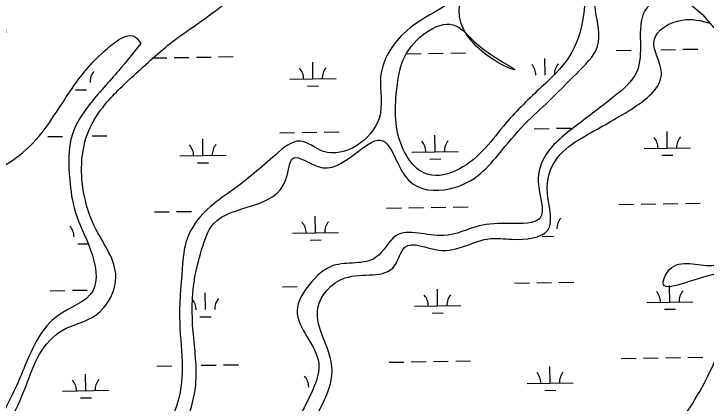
# Model space of a CAD drawing. Extents: x 3855477 to 3893699, y 299188 to 325115.
# Drawn here: x 3883881 to 3885377, y 321382 to 322222 of the extents above; entities that cross this region are included whole.
import ezdxf

# ---------------------------------------------------------------- set-up
doc = ezdxf.new("R2010")
doc.units = 0
doc.layers.add('V-TOPO-SHOR', color=7, linetype='Continuous')
doc.layers.add('V-WETL-SWMP', color=7, linetype='Continuous')

msp = doc.modelspace()

# ---------------------------------------------------------------- linework, layer by layer
at = {"layer": 'V-TOPO-SHOR'}
for points in [[(3883829, 322848.5), (3883835.6, 322829), (3883848.8, 322756.2), (3883845.7, 322684.1), (3883856.1, 322583.4), (3883849.2, 322497.3), (3883821.9, 322429.9), (3883792.4, 322365.7), (3883752.1, 322290.9), (3883708, 322237.3), (3883653.1, 322205), (3883563.1, 322156.7), (3883494.9, 322115.4), (3883423.8, 322063.8), (3883387.1, 321997), (3883457.9, 321975.2), (3883546.9, 321973.8), (3883606.7, 321980.1), (3883692.6, 322004.5), (3883790.1, 322069.1), (3883827, 322122.6), (3883863.4, 322187.1), (3883780.4, 322143.6), (3883724.4, 322096.3), (3883799.7, 322185.3), (3883849.9, 322250.6), (3883892.5, 322338.8), (3883916.4, 322434.8), (3883927.9, 322538.5), (3883922.5, 322622.2), (3883944.6, 322712.4), (3883963.8, 322822.3), (3883898.8, 322914), (3883852.3, 322941.8)], [(3883194.7, 321185.6), (3883200, 321245.1), (3883282.9, 321399.6), (3883315.9, 321463), (3883368.8, 321547.1), (3883442, 321592.6), (3883502.2, 321559.1), (3883548.7, 321491.7), (3883586.3, 321424.7), (3883619.9, 321349.4), (3883633.8, 321284.8), (3883635.4, 321204.1), (3883635.5, 321153.9), (3883705.5, 321047.5), (3883690.2, 320967), (3883727, 321063.7), (3883672, 321209.1), (3883753.2, 321240), (3883834.3, 321277), (3883870.7, 321337), (3883907.1, 321419.2), (3883936.2, 321487.6), (3883985.2, 321538.6), (3884058.3, 321572.2), (3884101.1, 321655.1), (3884058.9, 321755.8), (3884030.8, 321841.6), (3884042, 321968.6), (3884078.9, 322027.8), (3884144.5, 322093.4), (3884230.6, 322167.5), (3884293.2, 322211.8), (3884352.3, 322257.2), (3884435.6, 322322.4), (3884532.8, 322396.1), (3884598.1, 322470.8), (3884664.3, 322585.7), (3884702.2, 322625.7)], [(3885123.1, 322380.5), (3885117, 322306.8), (3885111.8, 322219.3), (3885080.3, 322129.1), (3885021.4, 322064.7), (3884944.7, 321986.7), (3884843.4, 321887.2), (3884775.5, 321875.4), (3884715.4, 321946.9), (3884709.9, 322071), (3884725.5, 322130.3), (3884829.3, 322198.8), (3884884.6, 322155), (3884963, 322102.1), (3884843.5, 322231.2), (3884857.7, 322285.9), (3884829.3, 322255.5), (3884771.4, 322215.2), (3884717.9, 322174.5), (3884673.4, 322085.3), (3884670.1, 321996.5), (3884549.8, 321925.3), (3884499.2, 321947.6), (3884446.6, 321918.1), (3884355.3, 321843.3), (3884306, 321806.4), (3884255, 321736.4), (3884244.7, 321672.6), (3884239.1, 321554), (3884244.5, 321458.2), (3884232, 321374.8), (3884203.8, 321316.7), (3884165.7, 321251.9), (3884134.3, 321183.3), (3884118.1, 321108.6), (3884124.8, 321032.5)], [(3884265.7, 320843.2), (3884206, 320873.3), (3884164.5, 320955.9), (3884176.8, 321028), (3884225.9, 321096.3), (3884148.8, 321068.6), (3884164.7, 321159.7), (3884226, 321278.5), (3884273.7, 321420.5), (3884268.1, 321536.4), (3884270.8, 321647), (3884286.5, 321712.6), (3884312.8, 321769.4), (3884468.8, 321864.6), (3884485, 321911.2), (3884537.7, 321892.4), (3884617.1, 321919.4), (3884673.4, 321949.6), (3884734.1, 321862.5), (3884822.1, 321844.6), (3884882.1, 321871.8), (3884928.2, 321918.7), (3884985.3, 321984.8), (3885036.6, 322033.4), (3885096.4, 322093), (3885142.1, 322152.8), (3885138, 322229.8), (3885144.5, 322291.5), (3885194.1, 322326.7), (3885227.7, 322317.9)], [(3885304.3, 322272.1), (3885244.3, 322228.9), (3885234.8, 322162), (3885226.9, 322097), (3885176.7, 322042.8), (3885096.4, 321980.9), (3885030.6, 321918), (3885014.2, 321859.4), (3885017.4, 321780.7), (3884953.3, 321769.5), (3884886.2, 321764.3), (3884809.4, 321743.4), (3884706.6, 321743), (3884663.2, 321696.5), (3884570.8, 321678.5), (3884519.7, 321638), (3884492.8, 321581.5), (3884539.7, 321467.6), (3884530.1, 321418.4), (3884473.9, 321269.1), (3884473.9, 321218.5), (3884436.4, 321155.6), (3884416.7, 321067.1), (3884402.4, 321008.6), (3884368.2, 320944.9), (3884321.2, 320886.9), (3884272.6, 320849), (3884261.3, 320845.2)], [(3884522.3, 321236.6), (3884517.4, 321238.7), (3884568, 321441.3), (3884537.7, 321587.1), (3884596.4, 321651.9), (3884703.7, 321678.2), (3884726, 321718.7), (3884798.9, 321712.1), (3884910.3, 321737), (3884957.1, 321735.4), (3885035, 321755.5), (3885033.3, 321846.5), (3885061.2, 321918.3), (3885116.2, 321959.2), (3885214.7, 322016.1), (3885280.4, 322095.8), (3885264.4, 322165.4), (3885324.8, 322209), (3885385.1, 322202.4)], [(3883046.4, 321226.9), (3883038, 321261.4), (3883089.2, 321429.9), (3883131.7, 321558.5), (3883160, 321647.7), (3883175.5, 321762), (3883220.9, 321826.8), (3883362.9, 321879.2), (3883454.5, 321874.9), (3883510.3, 321833.2), (3883596.7, 321820.7), (3883704, 321836.6), (3883799.3, 321867.8), (3883868.2, 321899.9), (3883928.3, 321950.1), (3883978.6, 322019.1), (3884036.2, 322100.7), (3884082.9, 322147.8), (3884143.9, 322172.2), (3884154.8, 322158)], [(3884154.8, 322158), (3884107.5, 322100.2), (3884043.8, 322025.7), (3884007.5, 321962.8), (3884001.4, 321864), (3884013.2, 321795.4), (3884046.7, 321711.8), (3884051.1, 321623.6), (3883976.6, 321571), (3883904.7, 321462.1), (3883859.8, 321366.5), (3883818.6, 321310.4), (3883750.7, 321269.8), (3883678.7, 321297.3), (3883659.1, 321355.7), (3883600.1, 321462.2), (3883560.4, 321524.5), (3883485.8, 321603.3), (3883429.2, 321629.3), (3883336.1, 321564.7), (3883297.4, 321480.5), (3883272.3, 321422.3), (3883229.3, 321366.2), (3883170.1, 321300.1), (3883111, 321236.7)], [(3885288.2, 321307), (3885316.4, 321338), (3885363, 321406.8), (3885433.6, 321573.1), (3885446.9, 321654.2), (3885330.4, 321640.9), (3885284.7, 321637.9), (3885298, 321670.4), (3885389.4, 321679.2), (3885449.5, 321708.2), (3885556.6, 321763.2), (3885634.3, 321792.5), (3885700.5, 321813.4), (3885766.8, 321825.2), (3885843.4, 321827.3), (3885955.6, 321785.4), (3886026.3, 321733.8), (3886154.6, 321696.9), (3886133.8, 321723.1)]]:
    msp.add_spline(points, degree=3, dxfattribs=at)
at = {"layer": 'V-WETL-SWMP'}
for p, q in [((3885321.8, 322261.6), (3885368.8, 322221.2)), ((3885368.8, 322221.2), (3885393.8, 322192.4)), ((3884776.9, 322136.7), (3884808.9, 322137.3)), ((3884824.9, 322137.5), (3884856.9, 322138)), ((3885182.7, 322143.4), (3885214.7, 322143.9)), ((3885278.7, 322144.9), (3885310.7, 322145.4)), ((3885326.7, 322145.7), (3885358.7, 322146.2)), ((3884179.1, 322127), (3884211.1, 322127.5)), ((3884227.1, 322127.8), (3884259.1, 322128.3)), ((3884275.1, 322128.6), (3884307, 322129.1)), ((3884323, 322129.3), (3884355, 322129.9)), ((3884728.9, 322136), (3884760.9, 322136.5)), ((3885029, 322090.1), (3885028.4, 322126.1)), ((3884527.2, 322081.9), (3884526.6, 322117.9)), ((3884477.2, 322081.1), (3884577.2, 322082.7)), ((3884515.4, 322066.3), (3884539.4, 322066.7)), ((3884013.6, 322058.1), (3884037.6, 322058.5)), ((3885005.5, 321974.3), (3885037.5, 321974.8)), ((3885053.5, 321975.1), (3885085.5, 321975.6)), ((3883953.8, 321957.1), (3883985.8, 321957.7)), ((3884049.8, 321958.7), (3884081.8, 321959.2)), ((3884455.6, 321965.3), (3884487.6, 321965.8)), ((3884503.6, 321966.1), (3884535.6, 321966.6)), ((3884551.6, 321966.9), (3884583.6, 321967.4)), ((3884791.2, 321924.3), (3884790.6, 321960.3)), ((3885293, 321932.5), (3885292.5, 321968.5)), ((3884289.4, 321916.2), (3884288.8, 321952.2)), ((3885243, 321931.7), (3885343, 321933.3)), ((3884239.4, 321915.4), (3884339.3, 321917)), ((3884741.2, 321923.5), (3884841.2, 321925.2)), ((3885281.3, 321916.9), (3885305.3, 321917.3)), ((3884277.6, 321900.5), (3884301.6, 321900.9)), ((3884779.5, 321908.7), (3884803.4, 321909.1)), ((3885188.2, 321810.7), (3885220.2, 321811.2)), ((3885236.2, 321811.5), (3885268.2, 321812)), ((3885284.2, 321812.3), (3885316.1, 321812.8)), ((3885332.1, 321813.1), (3885364.1, 321813.6)), ((3884184.5, 321794.4), (3884216.5, 321794.9)), ((3884232.5, 321795.2), (3884264.5, 321795.7)), ((3884686.3, 321802.5), (3884718.3, 321803.1)), ((3884734.3, 321803.3), (3884766.3, 321803.9)), ((3884782.3, 321804.1), (3884814.3, 321804.6)), ((3884830.3, 321804.9), (3884862.3, 321805.4)), ((3884532.6, 321749.3), (3884532, 321785.3)), ((3884482.6, 321748.5), (3884582.6, 321750.1)), ((3884520.8, 321733.7), (3884544.8, 321734.1)), ((3885022.7, 321741.8), (3885046.7, 321742.2)), ((3884019, 321725.5), (3884043, 321725.9)), ((3885058.9, 321642.4), (3885090.9, 321642.9)), ((3884461.1, 321632.7), (3884493.1, 321633.2)), ((3884962.9, 321640.9), (3884994.9, 321641.4)), ((3885010.9, 321641.6), (3885042.9, 321642.2)), ((3885298.5, 321599.9), (3885297.9, 321635.9)), ((3883959.2, 321624.5), (3883991.2, 321625)), ((3884007.2, 321625.3), (3884039.2, 321625.8)), ((3884294.8, 321583.5), (3884294.2, 321619.5)), ((3884796.6, 321591.7), (3884796, 321627.7)), ((3885248.5, 321599.1), (3885348.5, 321600.7)), ((3884746.6, 321590.9), (3884846.6, 321592.5)), ((3885286.7, 321584.3), (3885310.7, 321584.7)), ((3884283, 321567.9), (3884307, 321568.3)), ((3884784.9, 321576.1), (3884808.9, 321576.5)), ((3885193.6, 321478.1), (3885225.6, 321478.6)), ((3885241.6, 321478.9), (3885273.6, 321479.4)), ((3885289.6, 321479.7), (3885321.6, 321480.2)), ((3885337.6, 321480.4), (3885369.6, 321481)), ((3884285.9, 321463.3), (3884317.9, 321463.8)), ((3884333.9, 321464.1), (3884365.9, 321464.6)), ((3884691.7, 321469.9), (3884723.7, 321470.4)), ((3884739.7, 321470.7), (3884771.7, 321471.2)), ((3884787.7, 321471.5), (3884819.7, 321472)), ((3884835.7, 321472.3), (3884867.7, 321472.8)), ((3884189.9, 321461.7), (3884221.9, 321462.3)), ((3885039.8, 321424.8), (3885039.3, 321460.8)), ((3884036.2, 321408.5), (3884035.6, 321444.5)), ((3884989.8, 321424), (3885089.8, 321425.7)), ((3883986.2, 321407.7), (3884086.2, 321409.3)), ((3885028.1, 321409.2), (3885052.1, 321409.6)), ((3884024.4, 321392.9), (3884048.4, 321393.3))]:
    msp.add_line(p, q, dxfattribs=at)
for centre, start, end in [((3884973.8, 322089.7), 0.1615, 41.7052), ((3885084.2, 322091.5), 140.1615, 181.7052), ((3884080.5, 322075.1), 140.1615, 181.7052), ((3884471.9, 322081.5), 0.1615, 41.7052), ((3884582.4, 322083.3), 140.1615, 181.7052), ((3884736, 321923.9), 0.1615, 41.7052), ((3884846.4, 321925.7), 140.1615, 181.7052), ((3885237.8, 321932.1), 0.1615, 41.7052), ((3885348.3, 321933.9), 140.1615, 181.7052), ((3884234.1, 321915.7), 0.1615, 41.7052), ((3884344.6, 321917.5), 140.1615, 181.7052), ((3885089.6, 321758.8), 140.1615, 181.7052), ((3883975.5, 321740.7), 0.1615, 41.7052), ((3884477.3, 321748.9), 0.1615, 41.7052), ((3884587.8, 321750.7), 140.1615, 181.7052), ((3884741.4, 321591.3), 0.1615, 41.7052), ((3884851.8, 321593.1), 140.1615, 181.7052), ((3885243.2, 321599.5), 0.1615, 41.7052), ((3885353.7, 321601.3), 140.1615, 181.7052), ((3884239.5, 321583.1), 0.1615, 41.7052), ((3884350, 321584.9), 140.1615, 181.7052), ((3885095.1, 321426.2), 140.1615, 181.7052), ((3884482.8, 321416.2), 0.1615, 41.7052), ((3884984.6, 321424.4), 0.1615, 41.7052), ((3883980.9, 321408.1), 0.1615, 41.7052), ((3884091.4, 321409.9), 140.1615, 181.7052)]:
    msp.add_arc(centre, 35.2, start, end, dxfattribs=at)

doc.saveas('drawing.dxf')
